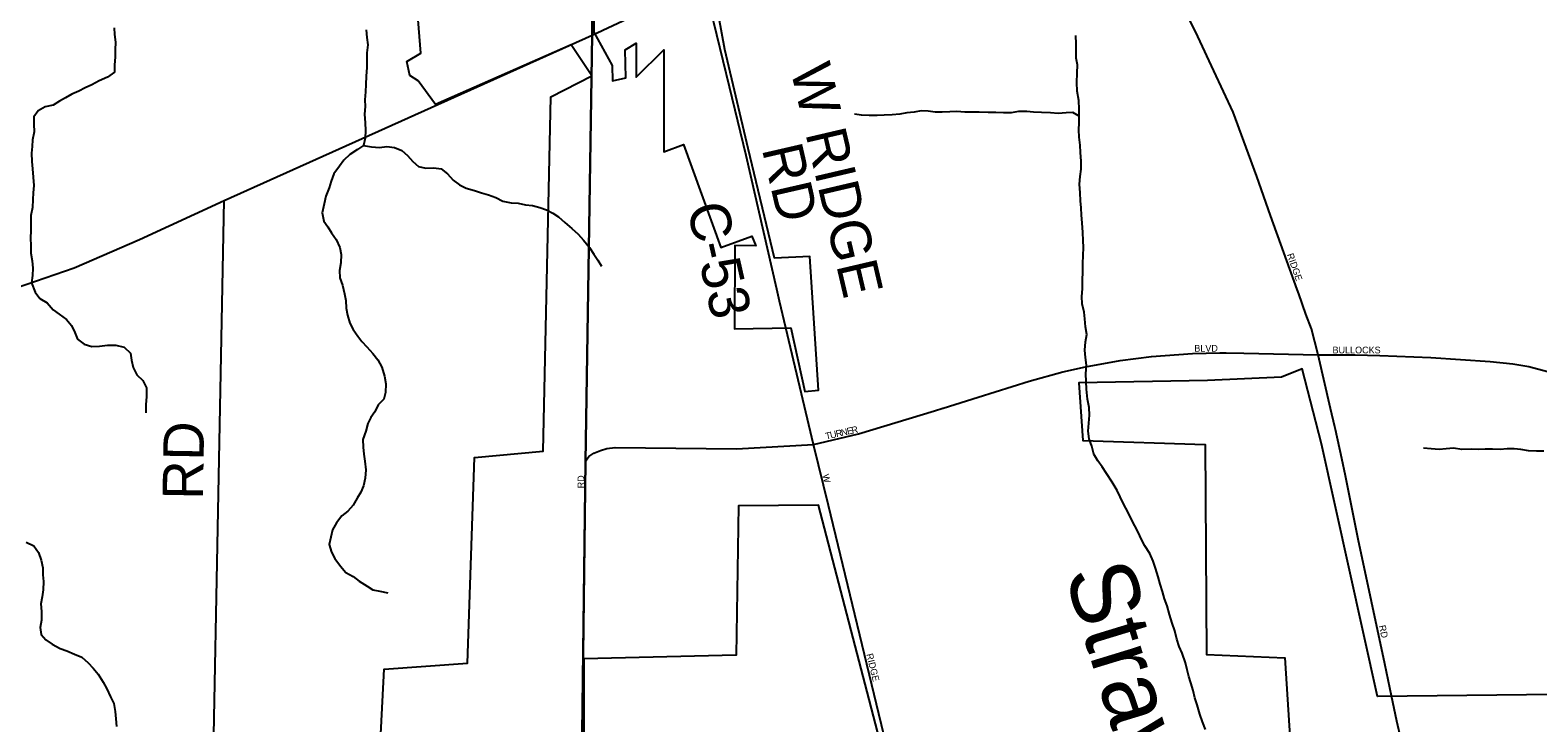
# Model space of a CAD drawing. Extents: x 1857828 to 2277390, y 930619 to 1324581.
# Drawn here: x 2056259 to 2067440, y 1224059 to 1229192 of the extents above; entities that cross this region are included whole.
import ezdxf

# ---------------------------------------------------------------- set-up
doc = ezdxf.new("R2010")
doc.units = 0
for name, color, linetype in [('GM_X_City_Street', 7, 'Continuous'), ('GM_X_City_Street_Text', 7, 'Continuous'), ('GM_X_Corporation', 7, 'Continuous'), ('GM_X_County_Road', 7, 'Continuous'), ('GM_X_County_Road_Text', 7, 'Continuous'), ('GM_X_Minor_River', 7, 'Continuous'), ('GM_X_Minor_River_Text', 7, 'Continuous'), ('GM_X_State_Route', 7, 'Continuous'), ('GM_X_Township', 7, 'Continuous'), ('GM_X_Township_Road', 7, 'Continuous'), ('GM_X_Township_Road_Text', 7, 'Continuous')]:
    doc.layers.add(name, color=color, linetype=linetype)

msp = doc.modelspace()

# ---------------------------------------------------------------- linework, layer by layer
at = {"layer": 'GM_X_City_Street'}
for points in [[(2065656, 1227271), (2065458, 1227820), (2065355, 1228107), (2065179, 1228585), (2065038, 1228892), (2064919, 1229145), (2064795, 1229395), (2064589, 1229803), (2064573, 1229848), (2064575, 1230037), (2064530, 1230283), (2064537, 1230648), (2064542, 1230843), (2064542, 1230845)], [(2061967, 1226550), (2061864, 1226987), (2061817, 1227185), (2061796, 1227273)], [(2065934, 1226254), (2065903, 1226388), (2065811, 1226786), (2065760, 1226978), (2065719, 1227089), (2065668, 1227239), (2065656, 1227271)], [(2063029, 1226390), (2063288, 1226472), (2063667, 1226592), (2063918, 1226660), (2064086, 1226698), (2064341, 1226744), (2064575, 1226774), (2064878, 1226796), (2065081, 1226801), (2065129, 1226800)], [(2065129, 1226800), (2065259, 1226799), (2065811, 1226786)], [(2065811, 1226786), (2066084, 1226786), (2066267, 1226782), (2066646, 1226766), (2067086, 1226736), (2067254, 1226720), (2067372, 1226700), (2067622, 1226633)], [(2062178, 1225671), (2062069, 1226121), (2061967, 1226550)], [(2062069, 1226121), (2062401, 1226202), (2062966, 1226371), (2063028, 1226390), (2063029, 1226390)], [(2066304, 1224497), (2066108, 1225421), (2066013, 1225889), (2065986, 1226018), (2065939, 1226233), (2065934, 1226254)], [(2060390, 1226015), (2060402, 1226032), (2060439, 1226058), (2060488, 1226077), (2060536, 1226091), (2060596, 1226099), (2061498, 1226090), (2062069, 1226121)], [(2060339, 1222974), (2060377, 1225997), (2060390, 1226015)], [(2062833, 1222933), (2062817, 1223020), (2062773, 1223206), (2062608, 1223902), (2062178, 1225671)]]:
    msp.add_lwpolyline(points, dxfattribs=at)
at = {"layer": 'GM_X_Corporation'}
for points in [[(2060445, 1231137), (2060440, 1229177), (2060576, 1228930), (2060577, 1228818), (2060677, 1228839), (2060672, 1229046), (2060753, 1229096), (2060753, 1228843), (2060958, 1229048), (2060958, 1228291), (2061103, 1228344), (2061380, 1227583), (2061611, 1227666), (2061640, 1227594), (2061485, 1227597), (2061481, 1226979), (2061901, 1226987), (2062004, 1226515), (2062105, 1226525), (2062040, 1227516), (2061778, 1227502), (2061584, 1228316), (2061410, 1229050), (2061367, 1229292)], [(2058808, 1222969), (2058885, 1224457), (2059503, 1224502), (2059555, 1226026), (2060062, 1226072), (2060120, 1228698), (2060424, 1228853), (2060270, 1229084), (2059264, 1228641), (2059135, 1228816), (2059074, 1228857), (2059053, 1228960), (2059156, 1229022), (2059136, 1229270)], [(2069767, 1222949), (2069788, 1224295), (2066250, 1224254), (2065836, 1226127), (2065692, 1226682), (2065538, 1226621), (2064991, 1226595), (2064035, 1226578), (2064066, 1226151), (2064973, 1226122), (2064982, 1224566), (2065564, 1224542), (2065609, 1223846)], [(2062723, 1223303), (2062104, 1225673), (2061512, 1225667), (2061495, 1224561), (2060364, 1224534), (2060364, 1222938)]]:
    msp.add_lwpolyline(points, dxfattribs=at)
at = {"layer": 'GM_X_County_Road'}
for points in [[(2061445, 1228773), (2061256, 1229547)], [(2061796, 1227273), (2061569, 1228263), (2061445, 1228773)]]:
    msp.add_lwpolyline(points, dxfattribs=at)
at = {"layer": 'GM_X_Minor_River'}
for points in [[(2056882, 1229211), (2056884, 1229161), (2056892, 1229103), (2056890, 1229047), (2056890, 1228994), (2056884, 1228932), (2056884, 1228882), (2056832, 1228844), (2056771, 1228818), (2056717, 1228788), (2056667, 1228766), (2056619, 1228741), (2056567, 1228717), (2056521, 1228691), (2056477, 1228667), (2056429, 1228637), (2056369, 1228625), (2056317, 1228595), (2056287, 1228550), (2056285, 1228496), (2056289, 1228440), (2056277, 1228380), (2056274, 1228330), (2056268, 1228280), (2056270, 1228218), (2056276, 1228164), (2056280, 1228103), (2056286, 1228041), (2056280, 1227987), (2056278, 1227937), (2056275, 1227879), (2056265, 1227819), (2056263, 1227769), (2056263, 1227708), (2056261, 1227652), (2056263, 1227596), (2056265, 1227540), (2056274, 1227484), (2056278, 1227428), (2056276, 1227374), (2056268, 1227320), (2056296, 1227251), (2056330, 1227205), (2056384, 1227171), (2056430, 1227121), (2056474, 1227089), (2056529, 1227049), (2056565, 1227005), (2056591, 1226953), (2056611, 1226903), (2056659, 1226865), (2056717, 1226847), (2056773, 1226851), (2056833, 1226857), (2056895, 1226857), (2056955, 1226843), (2057003, 1226799), (2057011, 1226747), (2057023, 1226693), (2057050, 1226637), (2057094, 1226597), (2057122, 1226541), (2057122, 1226477), (2057116, 1226417), (2057116, 1226356)], [(2058750, 1229195), (2058756, 1229139), (2058764, 1229083), (2058756, 1229025), (2058756, 1228967), (2058755, 1228915), (2058751, 1228851), (2058749, 1228791), (2058745, 1228736), (2058741, 1228676), (2058743, 1228626), (2058739, 1228570), (2058744, 1228506), (2058746, 1228448), (2058742, 1228392), (2058732, 1228339), (2058686, 1228307), (2058630, 1228271), (2058586, 1228229), (2058554, 1228185), (2058512, 1228129), (2058492, 1228074), (2058475, 1228024), (2058451, 1227962), (2058439, 1227906), (2058425, 1227840), (2058437, 1227778), (2058467, 1227734), (2058493, 1227690), (2058527, 1227641), (2058556, 1227583), (2058566, 1227531), (2058562, 1227467), (2058552, 1227411), (2058556, 1227357), (2058576, 1227303), (2058590, 1227239), (2058599, 1227188), (2058603, 1227132), (2058611, 1227080), (2058629, 1227020), (2058653, 1226974), (2058689, 1226924), (2058719, 1226884), (2058755, 1226846), (2058801, 1226796), (2058836, 1226750), (2058868, 1226696), (2058886, 1226628), (2058896, 1226571), (2058894, 1226507), (2058882, 1226457), (2058840, 1226415), (2058814, 1226363), (2058785, 1226323), (2058763, 1226277), (2058747, 1226220), (2058727, 1226158), (2058729, 1226102), (2058733, 1226050), (2058741, 1225998), (2058747, 1225934), (2058742, 1225872), (2058730, 1225815), (2058710, 1225769), (2058684, 1225723), (2058654, 1225673), (2058614, 1225627), (2058570, 1225593), (2058530, 1225542), (2058502, 1225490), (2058489, 1225436), (2058477, 1225380), (2058493, 1225324), (2058517, 1225278), (2058561, 1225220), (2058601, 1225174), (2058655, 1225144), (2058699, 1225108), (2058757, 1225072), (2058800, 1225044), (2058852, 1225036), (2058912, 1225022)], [(2064883, 1224299), (2064865, 1224355), (2064851, 1224403), (2064838, 1224453), (2064826, 1224503), (2064802, 1224576), (2064780, 1224626), (2064763, 1224678), (2064747, 1224740), (2064729, 1224797), (2064707, 1224861), (2064690, 1224925), (2064672, 1224979), (2064656, 1225032), (2064640, 1225086), (2064625, 1225142), (2064603, 1225206), (2064587, 1225258), (2064561, 1225315), (2064526, 1225371), (2064500, 1225417), (2064476, 1225471), (2064452, 1225520), (2064422, 1225576), (2064399, 1225624), (2064369, 1225676), (2064343, 1225733), (2064319, 1225781), (2064284, 1225843), (2064240, 1225906), (2064208, 1225956), (2064176, 1226000), (2064148, 1226050), (2064131, 1226109), (2064113, 1226163), (2064105, 1226221), (2064109, 1226281), (2064114, 1226339), (2064112, 1226395), (2064100, 1226459), (2064092, 1226532), (2064089, 1226588), (2064087, 1226646), (2064093, 1226710), (2064085, 1226766), (2064080, 1226822), (2064084, 1226883), (2064094, 1226937), (2064084, 1226995), (2064079, 1227053), (2064075, 1227103), (2064061, 1227165), (2064059, 1227219), (2064062, 1227276), (2064062, 1227342), (2064066, 1227398), (2064066, 1227464), (2064069, 1227522), (2064071, 1227582), (2064067, 1227634), (2064065, 1227693), (2064060, 1227765), (2064056, 1227821), (2064052, 1227875), (2064048, 1227927), (2064045, 1227987), (2064041, 1228050), (2064045, 1228108), (2064053, 1228162), (2064054, 1228222), (2064048, 1228286), (2064046, 1228340), (2064038, 1228400), (2064035, 1228453), (2064037, 1228505), (2064039, 1228555), (2064037, 1228607), (2064035, 1228671), (2064024, 1228741), (2064022, 1228805), (2064024, 1228874), (2064025, 1228936), (2064017, 1228986), (2064015, 1229038), (2064017, 1229092), (2064013, 1229154)], [(2064039, 1228555), (2063991, 1228583), (2063941, 1228579), (2063883, 1228576), (2063825, 1228580), (2063759, 1228582), (2063699, 1228586), (2063649, 1228589), (2063589, 1228591), (2063533, 1228581), (2063477, 1228579), (2063421, 1228582), (2063363, 1228582), (2063297, 1228584), (2063243, 1228585), (2063191, 1228585), (2063131, 1228589), (2063079, 1228587), (2063021, 1228584), (2062969, 1228586), (2062919, 1228592), (2062867, 1228594), (2062815, 1228585), (2062761, 1228581), (2062707, 1228569), (2062651, 1228565), (2062593, 1228563), (2062539, 1228560), (2062481, 1228560), (2062425, 1228562), (2062373, 1228569)], [(2058732, 1228339), (2058790, 1228327), (2058850, 1228324), (2058904, 1228330), (2058960, 1228324), (2059014, 1228300), (2059058, 1228264), (2059096, 1228218), (2059138, 1228182), (2059194, 1228170), (2059252, 1228172), (2059308, 1228166), (2059353, 1228128), (2059397, 1228082), (2059443, 1228046), (2059493, 1228022), (2059553, 1228004), (2059605, 1227986), (2059659, 1227972), (2059713, 1227952), (2059765, 1227926), (2059825, 1227912), (2059877, 1227910), (2059931, 1227898), (2059983, 1227894), (2060039, 1227878), (2060089, 1227862), (2060135, 1227836), (2060177, 1227808), (2060225, 1227766), (2060276, 1227722), (2060322, 1227680), (2060362, 1227636), (2060408, 1227582), (2060438, 1227532), (2060468, 1227488), (2060496, 1227444)], [(2067485, 1226073), (2067429, 1226073), (2067371, 1226075), (2067313, 1226084), (2067263, 1226090), (2067211, 1226090), (2067161, 1226086), (2067103, 1226087), (2067049, 1226087), (2066999, 1226085), (2066947, 1226087), (2066875, 1226086), (2066813, 1226094), (2066759, 1226090), (2066707, 1226085), (2066649, 1226089), (2066591, 1226095)], [(2056228, 1225399), (2056286, 1225371), (2056321, 1225321), (2056341, 1225265), (2056353, 1225207), (2056353, 1225156), (2056357, 1225106), (2056355, 1225044), (2056349, 1224992), (2056339, 1224940), (2056342, 1224884), (2056344, 1224820), (2056334, 1224766), (2056340, 1224713), (2056374, 1224675), (2056422, 1224643), (2056482, 1224611), (2056530, 1224593), (2056588, 1224569), (2056642, 1224545), (2056690, 1224505), (2056727, 1224465), (2056763, 1224419), (2056801, 1224361), (2056827, 1224311), (2056855, 1224251), (2056879, 1224203), (2056889, 1224143), (2056893, 1224089), (2056900, 1224033)], [(2064976, 1224010), (2064952, 1224066), (2064932, 1224124), (2064913, 1224192), (2064897, 1224245), (2064883, 1224299)]]:
    msp.add_lwpolyline(points, dxfattribs=at)
at = {"layer": 'GM_X_State_Route'}
msp.add_lwpolyline([(2053616, 1227017), (2053840, 1227043), (2054201, 1227078), (2054604, 1227065), (2055060, 1227095), (2056154, 1227283), (2056585, 1227431), (2057070, 1227641), (2057697, 1227931), (2060427, 1229155), (2061113, 1229480)], dxfattribs=at)
at = {"layer": 'GM_X_Township'}
for points in [[(2060647, 1243760), (2060635, 1243186), (2060633, 1243086), (2060628, 1242873), (2060601, 1241567), (2060572, 1240155), (2060516, 1235516), (2060506, 1234916), (2060504, 1234835), (2060494, 1234234), (2060445, 1231137), (2060427, 1229155), (2060377, 1225997), (2060339, 1222935), (2060354, 1221425), (2057571, 1221413), (2052543, 1221491), (2047129, 1221472), (2042623, 1221498), (2039744, 1221515), (2035913, 1221537)], [(2060339, 1222935), (2060377, 1225997), (2060427, 1229155), (2060445, 1231137), (2060494, 1234234), (2060504, 1234835), (2060506, 1234916), (2060516, 1235516), (2060572, 1240155), (2060601, 1241567), (2060628, 1242873), (2060633, 1243086), (2060635, 1243186), (2060647, 1243760)]]:
    msp.add_lwpolyline(points, dxfattribs=at)
at = {"layer": 'GM_X_Township_Road'}
for points in [[(2057571, 1221413), (2057697, 1227931)], [(2066841, 1223019), (2066827, 1223045), (2066522, 1223665), (2066482, 1223751), (2066461, 1223806), (2066426, 1223932), (2066395, 1224072), (2066354, 1224258), (2066304, 1224497)]]:
    msp.add_lwpolyline(points, dxfattribs=at)

# ---------------------------------------------------------------- texts
at = {"layer": 'GM_X_City_Street_Text'}
for s, rotation, p in [('RIDGE', 289.293, (2065578, 1227529)), ('BLVD', 0, (2064892, 1226810)), ('BULLOCKS', 0, (2065917, 1226797)), ('T', 12.5584, (2062162, 1226158)), ('U', 12.5815, (2062196, 1226166)), ('R', 12.6055, (2062239, 1226176)), ('N', 12.6094, (2062278, 1226184)), ('E', 12.5584, (2062321, 1226194)), ('R', 12.6432, (2062355, 1226201)), ('RD', 90, (2060368, 1225797)), ('W', 282.9873, (2062133, 1225896)), ('RD', 281.895, (2066261, 1224778)), ('RIDGE', 283.7046, (2062459, 1224567))]:
    msp.add_text(s, height=50, rotation=rotation, dxfattribs=at).set_placement(p)
at = {"layer": 'GM_X_County_Road_Text'}
for s, rotation, p in [('W RIDGE', 283.1759, (2061895, 1228906)), ('RD', 282.9582, (2061684, 1228314)), ('C-53', 282.7885, (2061128, 1227882))]:
    msp.add_text(s, height=300, rotation=rotation, dxfattribs=at).set_placement(p)
at = {"layer": 'GM_X_Minor_River_Text'}
msp.add_text('Straw-', height=500.3, rotation=286.9914, dxfattribs=at).set_placement((2063928, 1225166))
at = {"layer": 'GM_X_Township_Road_Text'}
msp.add_text('RD', height=300, rotation=89.0127, dxfattribs=at).set_placement((2057540, 1225711))

doc.saveas('drawing.dxf')
